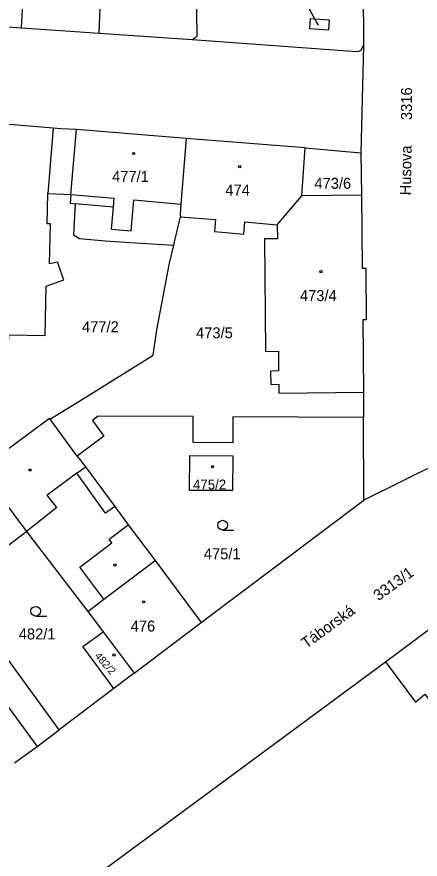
# Model space of a CAD drawing. Extents: x -733394 to -722299, y -1082822 to -1075049.
# Drawn here: x -728538.1 to -728475.7, y -1079699.5 to -1079569.2 of the extents above; entities that cross this region are included whole.
import ezdxf

# ---------------------------------------------------------------- set-up
doc = ezdxf.new("R2010")
doc.units = 0
for name, color, linetype in [('Hranice parcel', 7, 'Continuous'), ('Parcelní čísla', 7, 'Continuous'), ('Pop  PČ popisy', 7, 'Continuous'), ('Vnitřní kresba', 7, 'Continuous'), ('Značky budov', 7, 'Continuous'), ('Značky kultur', 7, 'Continuous')]:
    doc.layers.add(name, color=color, linetype=linetype)

msp = doc.modelspace()

# ---------------------------------------------------------------- linework, layer by layer
at = {"layer": 'Hranice parcel'}
for p, q in [((-728551.7, -1079569.89), (-728537.37, -1079570.91)), ((-728537.37, -1079570.91), (-728525.33, -1079571.72)), ((-728525.33, -1079571.72), (-728510.93, -1079572.69)), ((-728484.42, -1079572.55), (-728484.45, -1079573.62)), ((-728484.86, -1079574.42), (-728484.45, -1079573.62)), ((-728484.45, -1079573.62), (-728484.85, -1079590.24)), ((-728529.7, -1079596.68), (-728528.82, -1079586.62)), ((-728511.87, -1079588.02), (-728528.82, -1079586.62)), ((-728493.45, -1079589.48), (-728511.87, -1079588.02)), ((-728494, -1079596.91), (-728493.45, -1079589.48)), ((-728493.45, -1079589.48), (-728484.85, -1079590.24)), ((-728484.85, -1079590.24), (-728484.76, -1079596.81)), ((-728497.78, -1079601.36), (-728494, -1079596.91)), ((-728484.76, -1079596.81), (-728494, -1079596.91)), ((-728484.47, -1079627.28), (-728484.45, -1079631.2)), ((-728528.73, -1079637.14), (-728532.91, -1079631.44)), ((-728484.37, -1079643.98), (-728484.45, -1079631.2)), ((-728472.33, -1079637.96), (-728484.37, -1079643.98)), ((-728509.56, -1079662.88), (-728484.37, -1079643.98)), ((-728519.94, -1079670.71), (-728509.56, -1079662.88)), ((-728524.72, -1079664.31), (-728519.94, -1079670.71)), ((-728600.37, -1079756.93), (-728481.03, -1079668.98)), ((-728519.94, -1079670.71), (-728523.09, -1079673.09)), ((-728523.09, -1079673.09), (-728531.54, -1079679.47)), ((-728534.95, -1079682.05), (-728531.54, -1079679.47)), ((-728538.45, -1079684.61), (-728534.95, -1079682.05))]:
    msp.add_line(p, q, dxfattribs=at)
for points in [[(-728485.66, -1079420.06), (-728484.74, -1079532.69), (-728484.42, -1079572.55)], [(-728510.93, -1079572.69), (-728510.17, -1079572.2), (-728510.52, -1079547.12), (-728510.47, -1079532.73)], [(-728537.37, -1079570.91), (-728536.7, -1079558.8), (-728536.63, -1079557.27), (-728536.52, -1079551.59), (-728536.44, -1079547.63), (-728536.38, -1079544.54)], [(-728525.33, -1079571.72), (-728524.98, -1079562.56), (-728525.26, -1079562.24), (-728525.21, -1079559.75), (-728525.19, -1079553.95), (-728525.16, -1079544.92)], [(-728489.8, -1079571.2), (-728489.71, -1079569.7), (-728492.7, -1079569.51), (-728492.8, -1079571.01), (-728489.8, -1079571.2)], [(-728510.93, -1079572.69), (-728486.21, -1079574.53), (-728485.39, -1079574.58), (-728484.86, -1079574.42)], [(-728528.82, -1079586.62), (-728531.27, -1079586.51), (-728532.44, -1079586.41), (-728549.29, -1079585.02)], [(-728511.87, -1079588.02), (-728512.69, -1079598.16), (-728512.82, -1079599.78), (-728512.78, -1079600.14)], [(-728549.49, -1079595.32), (-728545.83, -1079595.39), (-728545.92, -1079600.91), (-728546.17, -1079600.91), (-728546.36, -1079611.95), (-728546.11, -1079611.95), (-728546.23, -1079619.03), (-728539.32, -1079619.14), (-728539.31, -1079618.4), (-728533.68, -1079618.49), (-728533.53, -1079610.86), (-728530.78, -1079609.9), (-728531.77, -1079607.17), (-728533, -1079607.39), (-728532.86, -1079601.24), (-728533.38, -1079601.23), (-728533.28, -1079596.52), (-728529.7, -1079596.68)], [(-728529.7, -1079596.68), (-728529.82, -1079598.05), (-728529.03, -1079598.12), (-728529.31, -1079602.91), (-728528.36, -1079603.5), (-728524.39, -1079603.85), (-728520.53, -1079604.1), (-728513.8, -1079604.53)], [(-728484.76, -1079596.81), (-728484.66, -1079608.1), (-728484.07, -1079608.09), (-728484.01, -1079616.09), (-728484.57, -1079616.09), (-728484.47, -1079627.28)], [(-728513.8, -1079604.53), (-728513.68, -1079604), (-728512.78, -1079600.14)], [(-728512.78, -1079600.14), (-728507.33, -1079600.54), (-728507.49, -1079602.42), (-728502.98, -1079602.81), (-728502.81, -1079600.93), (-728497.78, -1079601.36)], [(-728497.78, -1079601.36), (-728497.74, -1079603.53), (-728499.77, -1079603.57), (-728499.61, -1079620.96), (-728497.61, -1079620.93), (-728497.57, -1079623.98), (-728498.82, -1079624), (-728498.79, -1079626.05), (-728497.55, -1079626.04), (-728497.53, -1079627.41), (-728484.47, -1079627.28)], [(-728532.91, -1079631.44), (-728532.21, -1079630.98), (-728528.48, -1079628.68), (-728517.01, -1079621.54), (-728516.4, -1079617.61), (-728514.46, -1079607.32), (-728513.8, -1079604.53)], [(-728532.91, -1079631.44), (-728533.01, -1079631.31), (-728543.8, -1079639.25)], [(-728484.45, -1079631.2), (-728504.65, -1079631.09), (-728504.67, -1079635.09), (-728510.82, -1079635.05), (-728510.8, -1079631.05), (-728525.49, -1079630.97), (-728526.37, -1079631.62), (-728524.6, -1079634.09), (-728528.73, -1079637.14)], [(-728528.73, -1079637.14), (-728527.47, -1079638.79), (-728522.93, -1079644.92), (-728520.84, -1079647.77), (-728516.7, -1079653.28), (-728509.56, -1079662.88)], [(-728504.71, -1079642.49), (-728511.36, -1079642.45), (-728511.33, -1079637.05), (-728504.68, -1079637.09), (-728504.71, -1079642.49)], [(-728543.8, -1079639.25), (-728542.52, -1079640.9), (-728536.59, -1079648.83)], [(-728531.54, -1079679.47), (-728547.75, -1079657.23), (-728536.59, -1079648.83)], [(-728536.59, -1079648.83), (-728527.08, -1079661.16), (-728524.72, -1079664.31)], [(-728560.88, -1079654.54), (-728558.47, -1079652.87), (-728554.63, -1079657.93), (-728552.47, -1079660.78), (-728550.33, -1079663.2), (-728546.96, -1079667.8), (-728542.07, -1079672.45), (-728534.95, -1079682.05)], [(-728481.03, -1079668.98), (-728479.22, -1079667.65), (-728469, -1079659.99)], [(-728523.09, -1079673.09), (-728527.89, -1079666.62), (-728524.72, -1079664.31)], [(-728481.03, -1079668.98), (-728476.42, -1079675.22), (-728474.94, -1079673.95), (-728473.3, -1079676.16), (-728473.05, -1079675.97), (-728470.08, -1079680.01), (-728470.2, -1079680.1), (-728464.94, -1079687.21), (-728464.82, -1079687.13), (-728455.7, -1079699.45)]]:
    msp.add_lwpolyline(points, dxfattribs=at)
at = {"layer": 'Pop  PČ popisy'}
for p, q in [((-728491.72, -1079570), (-728493.18, -1079567.38)), ((-728491.43, -1079570.52), (-728491.72, -1079570))]:
    msp.add_line(p, q, dxfattribs=at)
at = {"layer": 'Vnitřní kresba'}
for p, q in [((-728532.44, -1079586.41), (-728533.28, -1079596.52)), ((-728529.7, -1079596.68), (-728523, -1079597.26)), ((-728523.12, -1079598.64), (-728523, -1079597.26)), ((-728520.37, -1079602.29), (-728519.96, -1079597.53)), ((-728519.96, -1079597.53), (-728512.69, -1079598.16)), ((-728523.41, -1079602.03), (-728523.12, -1079598.64)), ((-728523.41, -1079602.03), (-728520.37, -1079602.29)), ((-728528.8, -1079639.78), (-728533.38, -1079643.17)), ((-728528.8, -1079639.78), (-728527.47, -1079638.79)), ((-728524.38, -1079645.99), (-728528.8, -1079639.78)), ((-728531.87, -1079645.1), (-728533.38, -1079643.17)), ((-728531.87, -1079645.1), (-728536.59, -1079648.83)), ((-728522.93, -1079644.92), (-728524.38, -1079645.99)), ((-728523.81, -1079650.02), (-728520.84, -1079647.77)), ((-728523.38, -1079650.59), (-728523.81, -1079650.02)), ((-728528.34, -1079654.35), (-728523.38, -1079650.59)), ((-728524.61, -1079659.26), (-728516.7, -1079653.28)), ((-728524.61, -1079659.26), (-728528.34, -1079654.35)), ((-728527.08, -1079661.16), (-728524.61, -1079659.26))]:
    msp.add_line(p, q, dxfattribs=at)
msp.add_lwpolyline([(-728523.12, -1079598.64), (-728523.71, -1079598.59), (-728529.03, -1079598.12)], dxfattribs=at)
at = {"layer": 'Značky budov'}
for centre in [(-728520.02, -1079590.35), (-728503.59, -1079592.39), (-728491.04, -1079608.64), (-728507.81, -1079638.77), (-728536.03, -1079639.32), (-728522.88, -1079653.99), (-728518.46, -1079659.69), (-728523.03, -1079667.91)]:
    msp.add_circle(centre, 0.175, dxfattribs=at)
at = {"layer": 'Značky kultur'}
for p, q in [((-728506.24, -1079648.58), (-728504.49, -1079648.58)), ((-728535.16, -1079661.89), (-728533.41, -1079661.89))]:
    msp.add_line(p, q, dxfattribs=at)
for centre in [(-728506.24, -1079647.83), (-728535.16, -1079661.14)]:
    msp.add_circle(centre, 0.75, dxfattribs=at)

# ---------------------------------------------------------------- texts
at = {"layer": 'Parcelní čísla'}
for s, height, rotation, p in [('3316', 1.7, 90, (-728476.94, -1079585.18)), ('3313/1', 1.7, 36, (-728482.14, -1079659.62)), ('482/2', 1.172, 311, (-728526.11, -1079668.11))]:
    msp.add_text(s, height=height, rotation=rotation, dxfattribs=at).set_placement(p)
for s, height, p in [('477/1', 1.7, (-728523.34, -1079594.74)), ('473/6', 1.7, (-728492.04, -1079595.81)), ('474', 1.7, (-728505.81, -1079596.85)), ('473/4', 1.7, (-728494.28, -1079613.17)), ('477/2', 1.7, (-728528, -1079618)), ('473/5', 1.7, (-728510.35, -1079618.93)), ('475/2', 1.53, (-728510.81, -1079642.31)), ('475/1', 1.7, (-728509.15, -1079653.11)), ('476', 1.7, (-728520.46, -1079664.29)), ('482/1', 1.7, (-728537.78, -1079665.51))]:
    msp.add_text(s, height=height, dxfattribs=at).set_placement(p)
at = {"layer": 'Pop  PČ popisy'}
for s, rotation, p in [('Husova', 89, (-728477.12, -1079596.83)), ('Táborská', 36, (-728493.29, -1079666.99))]:
    msp.add_text(s, height=1.7, rotation=rotation, dxfattribs=at).set_placement(p)

doc.saveas('drawing.dxf')
